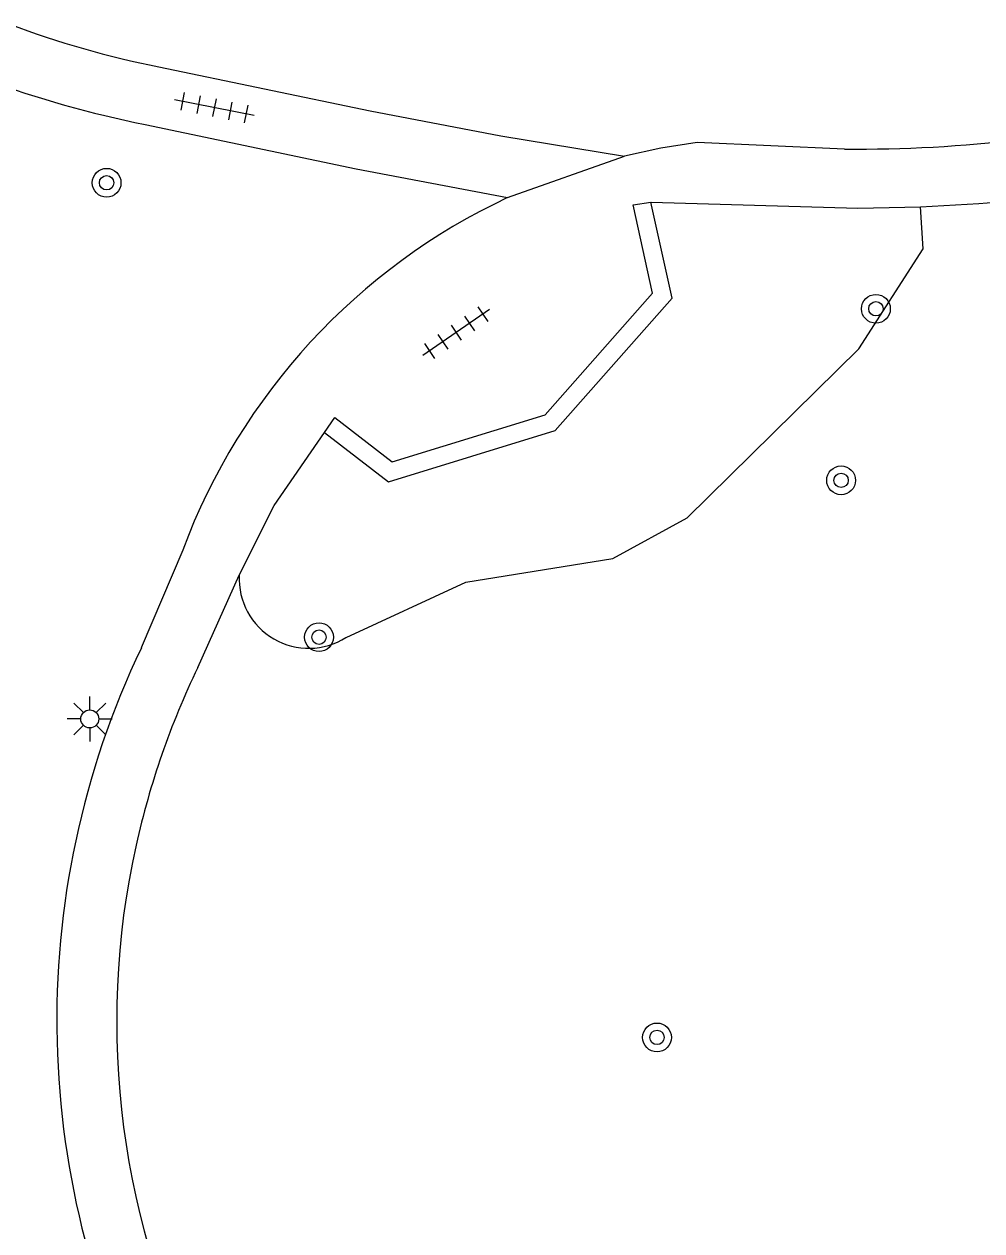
# Model space of a CAD drawing. Extents: x 137999 to 141000, y 397500 to 400501.
# Drawn here: x 138040.81 to 138067.43, y 399633.09 to 399666.61 of the extents above; entities that cross this region are included whole.
import ezdxf

# ---------------------------------------------------------------- set-up
doc = ezdxf.new("R2010")
doc.units = 0
for name, color, linetype in [('gg-knt-verharding', 7, 'Continuous'), ('gt-grn-groengrens', 7, 'Continuous'), ('gt-grn-weggrens', 7, 'Continuous'), ('gt-symb-boom', 7, 'Continuous'), ('gt-symb-lichtmast', 7, 'Continuous'), ('gt-symb-tegel verharding', 7, 'Continuous')]:
    doc.layers.add(name, color=color, linetype=linetype)

# ---------------------------------------------------------------- blocks, each defined once
blk = doc.blocks.new('gt0-TEG1')
at = {"layer": 'gt-symb-tegel verharding'}
for p, q in [((-1.125, 0), (1.125, 0)), ((-0.9, -0.25), (-0.9, 0.25)), ((-0.45, -0.25), (-0.45, 0.25)), ((0, -0.25), (0, 0.25)), ((0.45, -0.25), (0.45, 0.25)), ((0.9, -0.25), (0.9, 0.25))]:
    blk.add_line(p, q, dxfattribs=at)
blk = doc.blocks.new('gt0-BOOM')
at = {"layer": 'gt-symb-boom'}
for radius in [0.4, 0.2]:
    blk.add_circle((0, 0), radius, dxfattribs=at)
blk = doc.blocks.new('gt0-LMAST')
at = {"layer": 'gt-symb-lichtmast'}
for p, q in [((-0.182, 0.173), (-0.447, 0.438)), ((-0.005, 0.246), (-0.005, 0.621)), ((0.172, 0.173), (0.437, 0.438)), ((-0.255, -0.004), (-0.63, -0.004)), ((-0.182, -0.181), (-0.447, -0.446)), ((-0.005, -0.254), (-0.005, -0.629)), ((0.437, -0.446), (0.172, -0.181)), ((0.245, -0.004), (0.62, -0.004))]:
    blk.add_line(p, q, dxfattribs=at)
blk.add_circle((-0.005, -0.004), 0.25, dxfattribs=at)

msp = doc.modelspace()

# ---------------------------------------------------------------- linework, layer by layer
at = {"layer": 'gg-knt-verharding'}
for p, q in [((138065.724, 399661.532), (138067.344, 399661.631)), ((138045.22, 399652), (138044.069, 399649.286)), ((138045.639, 399648.737), (138046.79, 399651.3))]:
    msp.add_line(p, q, dxfattribs=at)
for points in [[(138044.558, 399665.429), (138050.429, 399664.203), (138054.06, 399663.51), (138057.502, 399662.945)], [(138044.175, 399663.825), (138050.037, 399662.596), (138054.251, 399661.794)], [(138063.61, 399663.14), (138059.517, 399663.32), (138058.505, 399663.162), (138057.502, 399662.945)], [(138049.165, 399655.268), (138049.45, 399655.68), (138051.04, 399654.45), (138055.29, 399655.76), (138058.28, 399659.14), (138057.74, 399661.59), (138058.235, 399661.669)], [(138058.235, 399661.669), (138058.24, 399661.67), (138063.984, 399661.502), (138065.724, 399661.532)], [(138046.79, 399651.3), (138047.76, 399653.24), (138049.165, 399655.268)]]:
    msp.add_lwpolyline(points, dxfattribs=at)
for centre, radius, start, end in [((138049.236, 399689.704), 24.721, 249.0796, 259.0916), ((138050.151, 399693.532), 30.303, 249.9186, 258.6251), ((138063.962, 399701.155), 38.016, 269.4689, 276.9037), ((138064.19, 399699.853), 38.352, 274.7165, 280.4232), ((138061.729, 399645.838), 17.621, 115.1099, 159.5321), ((138065.753, 399638.922), 24.033, 154.4532, 208.2403), ((138065.924, 399638.917), 22.536, 154.1685, 167.4689), ((138065.957, 399638.903), 22.573, 167.4515, 207.4711)]:
    msp.add_arc(centre, radius, start, end, dxfattribs=at)
at = {"layer": 'gt-grn-groengrens'}
for points in [[(138049.165, 399655.268), (138050.939, 399653.896), (138055.571, 399655.324), (138058.823, 399658.999), (138058.235, 399661.669)], [(138049.758, 399649.572), (138053.09, 399651.109), (138057.174, 399651.768), (138059.237, 399652.893), (138064.014, 399657.594), (138065.802, 399660.373), (138065.724, 399661.532)]]:
    msp.add_lwpolyline(points, dxfattribs=at)
msp.add_arc((138048.723, 399651.207), 1.935, 177.2536, 302.3296, dxfattribs=at)
at = {"layer": 'gt-grn-weggrens'}
msp.add_line((138054.251, 399661.794), (138057.502, 399662.945), dxfattribs=at)

# ---------------------------------------------------------------- block references
at = {"layer": 'gt-symb-boom'}
for p in [(138043.104, 399662.205), (138064.487, 399658.704), (138063.519, 399653.938), (138049.008, 399649.581), (138058.403, 399638.463)]:
    msp.add_blockref('gt0-BOOM', p, dxfattribs=at)
at = {"layer": 'gt-symb-lichtmast'}
msp.add_blockref('gt0-LMAST', (138042.642, 399647.314), dxfattribs=at)
at = {"layer": 'gt-symb-tegel verharding'}
for p, rotation in [((138046.098, 399664.289), 168.75747429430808), ((138052.819, 399658.043), -145.5150919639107)]:
    msp.add_blockref('gt0-TEG1', p, dxfattribs=dict(at, rotation=rotation))

doc.saveas('drawing.dxf')
